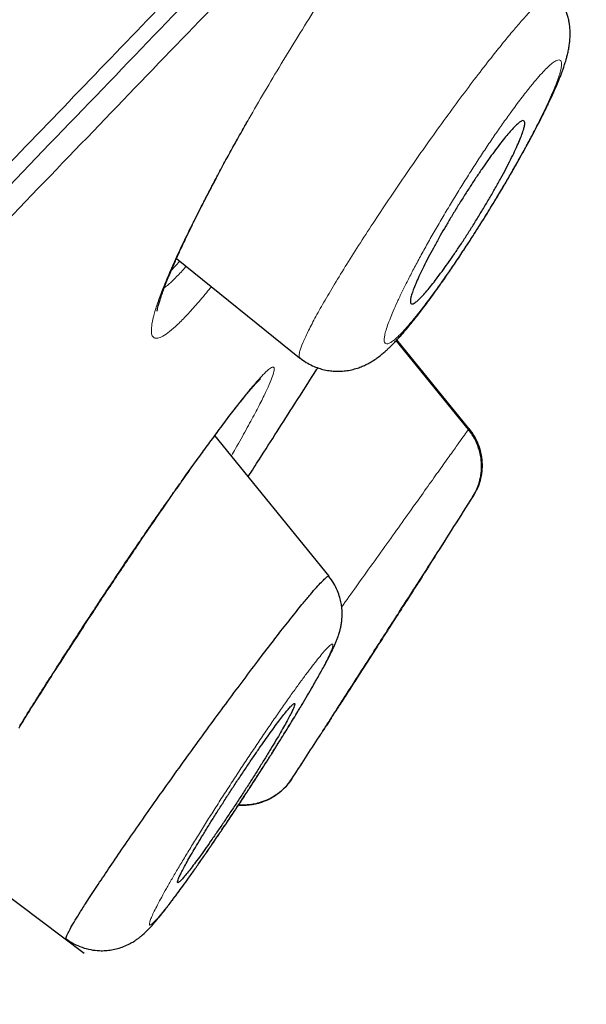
# Model space of a CAD drawing. Header units: millimetres. Extents: x 8 to 1023, y 12 to 832.
# Tile 654 of 656: x 998.53 to 1003.39, y 800.91 to 809.35. Entities that reach past the tile are written whole.
import ezdxf

# ---------------------------------------------------------------- set-up
doc = ezdxf.new("R2010")
doc.units = ezdxf.units.MM

msp = doc.modelspace()

# ---------------------------------------------------------------- linework, layer by layer
at = {"color": 7, "linetype": 'Continuous', "lineweight": 30}
for p, q in [((999.8326, 807.2022), (999.9054, 807.2815)), ((999.8772, 807.3042), (1000.9329, 806.4522)), ((1002.3801, 805.839), (1001.7602, 806.6009)), ((1000.936, 806.4539), (1000.9347, 806.4544)), ((1001.1863, 804.582), (1000.2062, 805.7878)), ((1002.4408, 805.3054), (1002.4184, 805.2635)), ((1002.4184, 805.2635), (1002.4148, 805.2579)), ((1000.8684, 802.8483), (1000.8654, 802.8435)), ((997.904, 802.2392), (999.0874, 801.3507))]:
    msp.add_line(p, q, dxfattribs=at)
at = {"color": 8, "linetype": 'Continuous', "lineweight": 0}
msp.add_line((1001.7657, 806.6068), (1002.3839, 805.8462), dxfattribs=at)
at = {"color": 8, "linetype": 'Continuous', "lineweight": 0, "flags": 128}
msp.add_lwpolyline([(1000.2227, 808.0039), (1000.2163, 807.9884), (1000.2046, 807.9727)], dxfattribs=at)
at = {"color": 7, "linetype": 'Continuous', "lineweight": 30}
for start, end in [(327.522578, 327.680107), (326.93697, 327.048652)]:
    msp.add_arc((815.065, 923.7945), 221.7, start, end, dxfattribs=at)
for points, knots in [([(936.072, 745.2961), (936.4699, 745.7096), (937.2657, 746.5367), (938.5312, 747.8518), (939.8463, 749.2184), (941.2134, 750.6392), (942.6284, 752.1097), (944.0889, 753.6274), (945.592, 755.1896), (947.1352, 756.7932), (948.7155, 758.4355), (950.3303, 760.1136), (951.9767, 761.8245), (953.6515, 763.5651), (955.3514, 765.3316), (957.073, 767.1208), (958.8132, 768.9292), (960.5688, 770.7536), (962.3364, 772.5906), (964.113, 774.4368), (965.8952, 776.2889), (967.6797, 778.1434), (969.4631, 779.9968), (971.242, 781.8454), (973.013, 783.6858), (974.7729, 785.5148), (976.5186, 787.3289), (978.2467, 789.1248), (979.9541, 790.8992), (981.6374, 792.6485), (983.2934, 794.3694), (984.9187, 796.0585), (986.5106, 797.7127), (988.0661, 799.3293), (989.5826, 800.9052), (991.0573, 802.4378), (992.4874, 803.924), (993.8703, 805.3611), (995.2032, 806.7463), (996.4832, 808.0765), (997.7076, 809.3489), (998.8745, 810.5616), (999.9821, 811.7126), (1001.0285, 812.8), (1002.0119, 813.822), (1002.9304, 814.7765), (1003.7822, 815.6617), (1004.5655, 816.4757), (1005.2783, 817.2164), (1005.9188, 817.8821), (1006.4864, 818.472), (1006.9804, 818.9854), (1007.4003, 819.4217), (1007.745, 819.78), (1008.015, 820.0606), (1008.2061, 820.2591), (1008.3189, 820.3763), (1008.3332, 820.3912), (1008.3392, 820.3975)], [0, 0, 0, 0, 0.017949, 0.035899, 0.053848, 0.071796, 0.089744, 0.107692, 0.12564, 0.143589, 0.161537, 0.179486, 0.197437, 0.215386, 0.233334, 0.251282, 0.269229, 0.287177, 0.305125, 0.323073, 0.341022, 0.358972, 0.376921, 0.39487, 0.412819, 0.430768, 0.448717, 0.466666, 0.484614, 0.502563, 0.520512, 0.538461, 0.55641, 0.574358, 0.592307, 0.610256, 0.628204, 0.646152, 0.664101, 0.682049, 0.699998, 0.717947, 0.735896, 0.753845, 0.771794, 0.789744, 0.807694, 0.825644, 0.843594, 0.861544, 0.879492, 0.897439, 0.915386, 0.933333, 0.951281, 0.969228, 0.987177, 1, 1, 1, 1]), ([(1007.9547, 818.0008), (1007.952, 817.998), (1007.9448, 817.9905), (1007.8885, 817.9317), (1007.7904, 817.8293), (1007.6507, 817.6836), (1007.4718, 817.4971), (1007.2532, 817.2696), (1007.0034, 817.0102), (1006.7269, 816.7233), (1006.4277, 816.4128), (1006.0976, 816.0704), (1005.7369, 815.6959), (1005.3458, 815.2896), (1004.9092, 814.8359), (1004.4244, 814.3322), (1003.8885, 813.7756), (1003.3186, 813.1834), (1002.7148, 812.556), (1002.0773, 811.8935), (1001.4051, 811.1949), (1000.7184, 810.4814), (1000.0213, 809.7569), (999.3188, 809.027), (998.5913, 808.2708), (997.8387, 807.4885), (997.0612, 806.6803), (996.236, 805.8226), (995.3616, 804.9139), (994.4366, 803.9523), (993.486, 802.964), (992.5099, 801.949), (991.5082, 800.9075), (990.4794, 799.8379), (989.4548, 798.7733), (988.4393, 797.7185), (987.4394, 796.6799), (986.4259, 795.6272), (985.3989, 794.5603), (984.3584, 793.4792), (983.2741, 792.3524), (982.1455, 791.1795), (980.9725, 789.9602), (979.7868, 788.7276), (978.5882, 787.4814), (977.3767, 786.2218), (976.1509, 784.9476), (974.9482, 783.6978), (973.7729, 782.4769), (972.6302, 781.29), (971.4861, 780.1015), (970.3406, 778.9115), (969.1935, 777.7195), (968.0123, 776.4921), (966.798, 775.2301), (965.5519, 773.9347), (964.3073, 772.6407), (963.064, 771.348), (961.8218, 770.0563), (960.5821, 768.7676), (959.3832, 767.5219), (958.2284, 766.3223), (957.1192, 765.1703), (956.0214, 764.0301), (954.935, 762.9016), (953.86, 761.7847), (952.7642, 760.646), (951.6496, 759.4877), (950.5188, 758.3122), (949.4042, 757.1535), (948.3058, 756.0114), (947.2235, 754.8861), (946.1608, 753.7813), (945.1497, 752.7307), (944.1913, 751.7352), (943.2833, 750.7921), (942.3967, 749.8712), (941.5317, 748.9727), (940.6883, 748.0965), (939.8424, 747.2174), (938.9969, 746.3387), (938.1555, 745.464), (937.3424, 744.6186), (936.5577, 743.8026), (935.8016, 743.0163), (935.0769, 742.2629), (934.4051, 741.5648), (933.7849, 740.9208), (933.213, 740.3269), (932.6706, 739.7635), (932.1578, 739.2309), (931.6748, 738.7289), (931.2078, 738.2432), (930.7601, 737.7777), (930.3357, 737.3365), (929.9486, 736.9342), (929.5991, 736.5709), (929.2872, 736.2467), (929.0137, 735.9623), (928.7852, 735.725), (928.5987, 735.5312), (928.4506, 735.3774), (928.3352, 735.2575), (928.2537, 735.1727), (928.2049, 735.1219), (928.1989, 735.1156), (928.1962, 735.1127)], [0, 0, 0, 0, 0.006135, 0.016217, 0.026304, 0.036404, 0.046526, 0.05668, 0.066818, 0.076063, 0.085274, 0.094459, 0.103624, 0.112777, 0.121925, 0.132049, 0.142136, 0.152197, 0.162242, 0.172278, 0.182316, 0.192415, 0.201667, 0.210899, 0.22012, 0.229337, 0.238557, 0.247788, 0.257826, 0.267851, 0.277872, 0.2879, 0.297944, 0.308013, 0.318163, 0.32745, 0.336704, 0.345934, 0.355148, 0.364354, 0.37356, 0.38357, 0.393569, 0.40357, 0.413583, 0.423618, 0.433687, 0.443825, 0.453097, 0.462341, 0.471565, 0.480779, 0.489991, 0.49921, 0.509223, 0.519234, 0.529254, 0.539294, 0.549365, 0.55948, 0.569605, 0.578847, 0.588061, 0.597255, 0.606437, 0.615617, 0.624803, 0.634833, 0.644865, 0.654907, 0.664972, 0.675069, 0.685209, 0.695303, 0.70451, 0.713698, 0.722877, 0.732052, 0.741232, 0.750423, 0.760451, 0.770488, 0.780541, 0.790622, 0.80074, 0.810904, 0.821006, 0.830215, 0.839407, 0.848589, 0.857768, 0.86695, 0.876144, 0.886219, 0.896279, 0.906334, 0.916393, 0.926465, 0.936559, 0.946628, 0.955831, 0.965027, 0.974221, 0.983422, 0.992637, 1, 1, 1, 1]), ([(968.1714, 776.4658), (968.6549, 776.9682), (969.6205, 777.9719), (971.066, 779.4742), (972.5063, 780.971), (973.9417, 782.4625), (975.3717, 783.9485), (976.7664, 785.3979), (978.1232, 786.808), (979.4402, 788.1768), (980.7444, 789.5321), (982.0357, 790.8741), (983.3333, 792.2228), (984.6338, 793.5745), (985.9332, 794.9249), (987.2104, 796.2519), (988.4653, 797.5557), (989.697, 798.8353), (990.879, 800.0637), (992.0095, 801.2389), (993.0877, 802.3598), (994.1359, 803.4494), (995.154, 804.5076), (996.1566, 805.5495), (997.1405, 806.572), (998.1019, 807.5709), (999.0251, 808.53), (999.9098, 809.4489), (1000.7544, 810.3263), (1001.541, 811.1437), (1002.2698, 811.9016), (1002.9425, 812.6011), (1003.5736, 813.2572), (1004.1629, 813.8698), (1004.7186, 814.4473), (1005.2372, 814.9862), (1005.7153, 815.4824), (1006.1442, 815.9275), (1006.5239, 816.3212), (1006.8532, 816.6628), (1007.1257, 816.9462), (1007.3439, 817.1736), (1007.5099, 817.3469), (1007.6303, 817.4726), (1007.6974, 817.5428), (1007.7259, 817.5725), (1007.7176, 817.5639), (1007.7174, 817.5637)], [0, 0, 0, 0, 0.023349, 0.046639, 0.069907, 0.093188, 0.116518, 0.139906, 0.161922, 0.183919, 0.205924, 0.227969, 0.25008, 0.273275, 0.296464, 0.319678, 0.342952, 0.366316, 0.389757, 0.411813, 0.433839, 0.455863, 0.47791, 0.500007, 0.523173, 0.546351, 0.569571, 0.592863, 0.616255, 0.639678, 0.661697, 0.683692, 0.705687, 0.727708, 0.74978, 0.772936, 0.796126, 0.819382, 0.842731, 0.866202, 0.889712, 0.911768, 0.933753, 0.955691, 0.977606, 0.999524, 1, 1, 1, 1]), ([(1000.9348, 806.4526), (1000.9525, 806.4393), (1000.9867, 806.4138), (1001.0414, 806.385), (1001.0936, 806.3643), (1001.1455, 806.3497), (1001.1947, 806.3412), (1001.2433, 806.3375), (1001.2902, 806.338), (1001.3401, 806.343), (1001.3909, 806.3533), (1001.4382, 806.3677), (1001.4804, 806.3845), (1001.5187, 806.4032), (1001.558, 806.4258), (1001.5968, 806.452), (1001.6328, 806.4798), (1001.6608, 806.5035), (1001.6842, 806.5247), (1001.7063, 806.5457), (1001.7293, 806.5685), (1001.7557, 806.5958), (1001.7838, 806.6261), (1001.8117, 806.6574), (1001.8376, 806.6875), (1001.8657, 806.7208), (1001.8958, 806.7574), (1001.9289, 806.7988), (1001.9623, 806.8415), (1001.9993, 806.8898), (1002.0406, 806.9451), (1002.0865, 807.008), (1002.1398, 807.0826), (1002.2008, 807.1702), (1002.2696, 807.2712), (1002.3429, 807.3815), (1002.4202, 807.5006), (1002.5009, 807.6279), (1002.5767, 807.7505), (1002.6467, 807.8662), (1002.7096, 807.9726), (1002.7697, 808.0764), (1002.8248, 808.1738), (1002.8737, 808.2623), (1002.9167, 808.3419), (1002.9542, 808.4128), (1002.988, 808.4781), (1003.018, 808.5374), (1003.0441, 808.5903), (1003.0667, 808.6372), (1003.0887, 808.684), (1003.1123, 808.7355), (1003.1369, 808.7917), (1003.1573, 808.8408), (1003.1733, 808.8818), (1003.185, 808.9132), (1003.195, 808.9415), (1003.2028, 808.965), (1003.2095, 808.9861), (1003.2165, 809.0095), (1003.2245, 809.0385), (1003.2328, 809.0723), (1003.2407, 809.1117), (1003.2464, 809.1511), (1003.2494, 809.1842), (1003.2506, 809.2093), (1003.2509, 809.2292), (1003.2506, 809.2476), (1003.2498, 809.2659), (1003.2482, 809.286), (1003.246, 809.3053), (1003.2433, 809.3235), (1003.2402, 809.3405), (1003.2362, 809.3593), (1003.2301, 809.3837), (1003.219, 809.4196), (1003.1993, 809.4681), (1003.1675, 809.5278), (1003.1368, 809.5663), (1003.1201, 809.5874)], [0, 0, 0, 0, 0.012851, 0.024826, 0.035713, 0.045346, 0.056029, 0.064669, 0.073951, 0.084228, 0.095404, 0.106019, 0.115556, 0.125387, 0.136864, 0.151101, 0.163871, 0.174941, 0.184697, 0.193503, 0.204078, 0.216424, 0.229758, 0.242086, 0.253412, 0.263763, 0.278557, 0.291217, 0.304591, 0.319357, 0.335525, 0.353099, 0.371923, 0.395011, 0.419309, 0.444832, 0.471589, 0.499587, 0.528841, 0.551629, 0.57511, 0.598709, 0.620821, 0.641339, 0.66028, 0.677659, 0.693483, 0.709672, 0.723846, 0.736007, 0.748319, 0.763054, 0.780254, 0.798779, 0.809296, 0.819927, 0.829994, 0.838093, 0.844351, 0.851653, 0.861029, 0.872998, 0.885052, 0.896903, 0.906591, 0.913709, 0.918688, 0.922738, 0.927051, 0.931639, 0.936566, 0.939988, 0.943707, 0.947723, 0.952336, 0.959706, 0.970228, 0.983754, 1, 1, 1, 1]), ([(1000.2227, 808.0039), (1000.2458, 808.0471), (1000.2916, 808.1324), (1000.3634, 808.2629), (1000.4299, 808.3821), (1000.4734, 808.4584), (1000.492, 808.491)], [0, 0, 0, 0, 0.275847, 0.544464, 0.805862, 1, 1, 1, 1]), ([(1002.1383, 807.5008), (1002.1535, 807.5274), (1002.184, 807.5806), (1002.2334, 807.664), (1002.2854, 807.7496), (1002.3395, 807.8363), (1002.3937, 807.921), (1002.4474, 808.0025), (1002.4999, 808.08), (1002.5508, 808.1529), (1002.5995, 808.2203), (1002.6455, 808.2815), (1002.6884, 808.3361), (1002.7276, 808.383), (1002.7627, 808.422), (1002.7933, 808.4526), (1002.8187, 808.4738), (1002.8388, 808.4855), (1002.8532, 808.4874), (1002.8612, 808.479), (1002.863, 808.4604), (1002.8584, 808.4318), (1002.8471, 808.3931), (1002.8294, 808.345), (1002.8057, 808.2884), (1002.7761, 808.2238), (1002.7411, 808.1524), (1002.7014, 808.0753), (1002.6575, 807.9937), (1002.6102, 807.9086), (1002.5601, 807.8215), (1002.5079, 807.7335), (1002.4545, 807.6456), (1002.4003, 807.559), (1002.3461, 807.4746), (1002.2925, 807.3934), (1002.24, 807.316), (1002.1892, 807.2436), (1002.1407, 807.1767), (1002.0948, 807.1158), (1002.0522, 807.0619), (1002.0133, 807.0154), (1001.9784, 806.9769), (1001.9483, 806.9472), (1001.9232, 806.9265), (1001.9034, 806.9153), (1001.8896, 806.9143), (1001.8819, 806.9234), (1001.8805, 806.9425), (1001.8858, 806.9721), (1001.8975, 807.0114), (1001.9155, 807.0598), (1001.9398, 807.1171), (1001.9697, 807.1821), (1002.005, 807.2538), (1002.0452, 807.3315), (1002.0895, 807.4139), (1002.122, 807.4718), (1002.1383, 807.5008)], [0, 0, 0, 0, 0.016825, 0.033649, 0.051435, 0.069273, 0.087057, 0.10441, 0.121815, 0.139166, 0.156309, 0.173504, 0.190645, 0.207889, 0.225189, 0.242433, 0.260065, 0.277756, 0.29539, 0.313534, 0.331741, 0.349888, 0.368431, 0.387037, 0.405582, 0.424219, 0.442916, 0.461553, 0.479946, 0.498396, 0.516789, 0.534727, 0.552718, 0.570655, 0.588125, 0.605648, 0.623116, 0.640294, 0.657524, 0.674701, 0.691881, 0.709115, 0.726294, 0.743783, 0.76133, 0.778819, 0.796804, 0.81485, 0.832837, 0.85128, 0.869787, 0.888233, 0.906843, 0.925515, 0.944126, 0.962731, 0.981395, 1, 1, 1, 1]), ([(999.7109, 806.8531), (999.711, 806.8531), (999.7111, 806.853), (999.7118, 806.8572), (999.7132, 806.865), (999.7161, 806.8789), (999.7213, 806.8999), (999.7304, 806.9316), (999.7423, 806.9691), (999.7566, 807.0103), (999.7709, 807.049), (999.7841, 807.0834), (999.7955, 807.1123), (999.8072, 807.1414), (999.8193, 807.1707), (999.8317, 807.2), (999.8442, 807.2293), (999.8579, 807.2607), (999.8733, 807.2957), (999.8919, 807.337), (999.914, 807.3854), (999.9407, 807.4426), (999.9724, 807.5092), (1000.0092, 807.5852), (1000.0518, 807.671), (1000.1005, 807.7673), (1000.1559, 807.8745), (1000.1968, 807.9517), (1000.218, 807.9917)], [0, 0, 0, 0, 0.023012, 0.055363, 0.084219, 0.110551, 0.155298, 0.204008, 0.253323, 0.301038, 0.34712, 0.375013, 0.402097, 0.428365, 0.453808, 0.47842, 0.502196, 0.525337, 0.55276, 0.582736, 0.617821, 0.658014, 0.703304, 0.753673, 0.808058, 0.867276, 0.931275, 1, 1, 1, 1]), ([(1000.4925, 805.4356), (1000.5243, 805.4852), (1000.6076, 805.6153), (1000.7411, 805.824), (1000.9063, 806.0824), (1001.024, 806.2665), (1001.086, 806.3633), (1001.0886, 806.3674)], [0, 0, 0, 0, 0.152764, 0.400992, 0.652113, 0.98548, 1, 1, 1, 1]), ([(998.5352, 803.2981), (998.5693, 803.3528), (998.6363, 803.4603), (998.7386, 803.6225), (998.8392, 803.7807), (998.9378, 803.9343), (999.0338, 804.0826), (999.1326, 804.2341), (999.2334, 804.3874), (999.3352, 804.5408), (999.4314, 804.6845), (999.5217, 804.8182), (999.606, 804.9421), (999.6844, 805.0561), (999.7568, 805.1605), (999.8233, 805.2556), (999.8843, 805.3421), (999.9544, 805.4407), (1000.0339, 805.5518), (1000.1227, 805.6744), (1000.1967, 805.7751), (1000.2569, 805.856), (1000.3048, 805.9196), (1000.3504, 805.9793), (1000.3924, 806.0335), (1000.4326, 806.0844), (1000.4693, 806.13), (1000.502, 806.1694), (1000.5283, 806.2004), (1000.5504, 806.2256), (1000.5684, 806.2454), (1000.5833, 806.2612), (1000.5947, 806.2726), (1000.5986, 806.2761), (1000.5975, 806.2754), (1000.5975, 806.2754)], [0, 0, 0, 0, 0.042631, 0.083875, 0.123756, 0.162281, 0.199451, 0.235262, 0.276433, 0.315635, 0.352867, 0.388131, 0.421436, 0.452793, 0.482212, 0.509705, 0.53528, 0.559242, 0.599695, 0.641403, 0.684347, 0.710701, 0.737485, 0.76469, 0.791681, 0.816831, 0.845562, 0.871289, 0.894016, 0.913855, 0.933545, 0.954264, 0.97611, 0.999877, 1, 1, 1, 1]), ([(1002.415, 805.2582), (1002.4259, 805.2768), (1002.4465, 805.3122), (1002.4674, 805.3665), (1002.4808, 805.4154), (1002.488, 805.4577), (1002.4913, 805.493), (1002.4923, 805.5264), (1002.4909, 805.5633), (1002.4855, 805.6083), (1002.475, 805.6556), (1002.4594, 805.703), (1002.4392, 805.7486), (1002.413, 805.7953), (1002.3907, 805.8245), (1002.3792, 805.8396)], [0, 0, 0, 0, 0.103943, 0.197692, 0.279646, 0.348703, 0.404178, 0.450862, 0.509613, 0.582527, 0.669175, 0.742691, 0.822885, 0.908982, 1, 1, 1, 1]), ([(1002.3839, 805.8462), (1002.3987, 805.8262), (1002.429, 805.7855), (1002.4625, 805.7157), (1002.486, 805.64), (1002.4971, 805.5605), (1002.4956, 805.4802), (1002.4806, 805.4026), (1002.4635, 805.3473), (1002.4487, 805.3202), (1002.4463, 805.3157)], [0, 0, 0, 0, 0.132235, 0.269392, 0.410037, 0.552493, 0.694948, 0.835591, 0.972744, 1, 1, 1, 1]), ([(1002.0822, 804.7338), (1002.0834, 804.7357), (1002.0876, 804.7422), (1002.0911, 804.7476), (1002.0926, 804.75), (1002.0905, 804.7467), (1002.0851, 804.7383), (1002.0761, 804.7243), (1002.0638, 804.7051), (1002.0483, 804.6811), (1002.0298, 804.6522), (1002.0083, 804.6187), (1001.9914, 804.5924), (1001.983, 804.5793)], [0, 0, 0, 0, 0.0410699, 0.1374187, 0.2337674, 0.3281736, 0.42258, 0.5197808, 0.6169823, 0.7113724, 0.8057632, 0.9028811, 1, 1, 1, 1]), ([(998.9356, 801.476), (998.9338, 801.4766), (998.9285, 801.4782), (998.9398, 801.507), (998.9641, 801.5546), (998.9978, 801.6133), (999.0418, 801.6854), (999.1016, 801.7799), (999.1803, 801.9006), (999.2805, 802.0507), (999.3935, 802.2171), (999.5178, 802.3975), (999.6512, 802.5883), (999.7913, 802.7861), (999.9357, 802.9876), (1000.082, 803.1896), (1000.2278, 803.3891), (1000.3706, 803.5827), (1000.5084, 803.7669), (1000.639, 803.939), (1000.7604, 804.0963), (1000.8703, 804.2362), (1000.9586, 804.3457), (1001.0273, 804.4284), (1001.0791, 804.4883), (1001.121, 804.5339), (1001.1555, 804.5674), (1001.1772, 804.5844), (1001.1795, 804.5789), (1001.1803, 804.5772)], [0, 0, 0, 0, 0.0229709, 0.0648947, 0.096124, 0.1273372, 0.1586325, 0.1899991, 0.231866, 0.2737111, 0.3154526, 0.3570638, 0.3986048, 0.4401238, 0.4816156, 0.5230517, 0.5644144, 0.6057359, 0.6471383, 0.6886477, 0.7302244, 0.7718169, 0.8134001, 0.8446118, 0.875845, 0.907108, 0.9383923, 0.9800675, 1, 1, 1, 1]), ([(998.9333, 801.4727), (998.9543, 801.4584), (998.9965, 801.4295), (999.0674, 801.3989), (999.1415, 801.3786), (999.2098, 801.3709), (999.2698, 801.3717), (999.3219, 801.3778), (999.3748, 801.3896), (999.426, 801.4069), (999.4723, 801.4281), (999.5108, 801.4503), (999.5401, 801.4701), (999.5642, 801.4882), (999.5975, 801.5159), (999.6367, 801.5537), (999.6783, 801.599), (999.7199, 801.6478), (999.7567, 801.6934), (999.791, 801.7372), (999.8217, 801.7772), (999.854, 801.8201), (999.8904, 801.869), (999.933, 801.9273), (999.9825, 801.9961), (1000.0368, 802.0729), (1000.0942, 802.155), (1000.1517, 802.2385), (1000.2092, 802.3227), (1000.2708, 802.4139), (1000.3356, 802.5106), (1000.4022, 802.611), (1000.4633, 802.7039), (1000.5187, 802.7889), (1000.5701, 802.868), (1000.6196, 802.9447), (1000.6691, 803.0223), (1000.7192, 803.1013), (1000.7782, 803.1953), (1000.8456, 803.3039), (1000.9108, 803.4108), (1000.9662, 803.5032), (1001.0125, 803.5815), (1001.0517, 803.6489), (1001.0844, 803.7061), (1001.1112, 803.7538), (1001.1364, 803.7993), (1001.1588, 803.8407), (1001.178, 803.8773), (1001.194, 803.9086), (1001.2075, 803.9359), (1001.2209, 803.964), (1001.2341, 803.993), (1001.2469, 804.0229), (1001.258, 804.0514), (1001.2654, 804.0728), (1001.2701, 804.0874), (1001.2714, 804.0924), (1001.2726, 804.0966), (1001.2735, 804.0996), (1001.2746, 804.1035), (1001.2766, 804.1103), (1001.2796, 804.121), (1001.2832, 804.1356), (1001.2881, 804.1583), (1001.2923, 804.184), (1001.2958, 804.2151), (1001.2973, 804.2456), (1001.2971, 804.2766), (1001.2948, 804.3115), (1001.2889, 804.3531), (1001.2772, 804.4033), (1001.257, 804.4601), (1001.2266, 804.5215), (1001.198, 804.5599), (1001.183, 804.58)], [0, 0, 0, 0, 0.014053, 0.028284, 0.042495, 0.056553, 0.066153, 0.076003, 0.086109, 0.096796, 0.108008, 0.117598, 0.125365, 0.133719, 0.1433, 0.166498, 0.19014, 0.213016, 0.234892, 0.25048, 0.265098, 0.279557, 0.295866, 0.314143, 0.334416, 0.356713, 0.377868, 0.398912, 0.419013, 0.438167, 0.462117, 0.484188, 0.504402, 0.52277, 0.539404, 0.555965, 0.573016, 0.590564, 0.608617, 0.636664, 0.665919, 0.686147, 0.707157, 0.728966, 0.744068, 0.759521, 0.77532, 0.791416, 0.80633, 0.819142, 0.830158, 0.840515, 0.852908, 0.863779, 0.875778, 0.886553, 0.893369, 0.899094, 0.900263, 0.901282, 0.902222, 0.903171, 0.90541, 0.90813, 0.911355, 0.918599, 0.925821, 0.932099, 0.937963, 0.944101, 0.952016, 0.961679, 0.973011, 0.98586, 1, 1, 1, 1]), ([(1001.983, 804.5793), (1001.971, 804.5607), (1001.947, 804.5232), (1001.9086, 804.4635), (1001.8709, 804.4048), (1001.8344, 804.348), (1001.7959, 804.288), (1001.7559, 804.2257), (1001.7152, 804.1623), (1001.6736, 804.0976), (1001.6311, 804.0314), (1001.5885, 803.9652), (1001.5466, 803.8999), (1001.5052, 803.8354), (1001.464, 803.7712), (1001.424, 803.7089), (1001.3857, 803.6494), (1001.3491, 803.5924), (1001.3138, 803.5376), (1001.2807, 803.486), (1001.2502, 803.4385), (1001.2221, 803.3947), (1001.1963, 803.3546), (1001.1733, 803.3187), (1001.1534, 803.2878), (1001.1364, 803.2614), (1001.1225, 803.2398), (1001.1118, 803.2231), (1001.1046, 803.2119), (1001.1007, 803.2059), (1001.1008, 803.2059), (1001.1008, 803.2059)], [0, 0, 0, 0, 0.044889, 0.090343, 0.124915, 0.159487, 0.19509, 0.230693, 0.265241, 0.29979, 0.335341, 0.370892, 0.405027, 0.439162, 0.474262, 0.509362, 0.542887, 0.576412, 0.610872, 0.645332, 0.678313, 0.711293, 0.745196, 0.779099, 0.811824, 0.844547, 0.878205, 0.911862, 0.944729, 0.977596, 1, 1, 1, 1]), ([(1000.6455, 803.1893), (1000.6291, 803.1661), (1000.5963, 803.1196), (1000.5433, 803.0426), (1000.4879, 802.9611), (1000.4306, 802.8757), (1000.3729, 802.7884), (1000.3155, 802.7003), (1000.2592, 802.6127), (1000.2047, 802.5269), (1000.1529, 802.4439), (1000.1042, 802.3649), (1000.0594, 802.2906), (1000.019, 802.2223), (999.9833, 802.1604), (999.9526, 802.1055), (999.9275, 802.0586), (999.9081, 802.0198), (999.8944, 801.9895), (999.8869, 801.9682), (999.8854, 801.956), (999.8899, 801.953), (999.9006, 801.9596), (999.9173, 801.9754), (999.9399, 802.0004), (999.9683, 802.0348), (1000.002, 802.0779), (1000.0408, 802.1293), (1000.0843, 802.1887), (1000.1319, 802.2553), (1000.183, 802.328), (1000.2369, 802.4062), (1000.293, 802.4887), (1000.3502, 802.5742), (1000.4079, 802.6616), (1000.4653, 802.7497), (1000.5216, 802.8372), (1000.5758, 802.9228), (1000.6275, 803.0056), (1000.6759, 803.0844), (1000.7204, 803.1582), (1000.7606, 803.2262), (1000.796, 803.2877), (1000.8261, 803.3419), (1000.8509, 803.3884), (1000.87, 803.4268), (1000.8831, 803.4563), (1000.8903, 803.477), (1000.8915, 803.4888), (1000.8864, 803.491), (1000.8754, 803.4839), (1000.8583, 803.4676), (1000.8353, 803.4418), (1000.8068, 803.4071), (1000.7732, 803.3641), (1000.7347, 803.3129), (1000.6923, 803.2551), (1000.6611, 803.2112), (1000.6455, 803.1893)], [0, 0, 0, 0, 0.017763, 0.035526, 0.053897, 0.072329, 0.090701, 0.109054, 0.127465, 0.145818, 0.163945, 0.182128, 0.200255, 0.218056, 0.23591, 0.25371, 0.271222, 0.288787, 0.306298, 0.323678, 0.341112, 0.358491, 0.375953, 0.393471, 0.410932, 0.428662, 0.446451, 0.464181, 0.482252, 0.500383, 0.518456, 0.536784, 0.555174, 0.573504, 0.591888, 0.610331, 0.628715, 0.646931, 0.665203, 0.683418, 0.701323, 0.719283, 0.737188, 0.754777, 0.77242, 0.790009, 0.807407, 0.824859, 0.842256, 0.859668, 0.877136, 0.894547, 0.912108, 0.929726, 0.947287, 0.964839, 0.982447, 1, 1, 1, 1]), ([(1000.8654, 802.8435), (1000.8563, 802.8304), (1000.8378, 802.8037), (1000.8049, 802.7668), (1000.7677, 802.7321), (1000.726, 802.7008), (1000.6805, 802.6735), (1000.6317, 802.6509), (1000.5803, 802.6336), (1000.5273, 802.6218), (1000.4736, 802.6164), (1000.4332, 802.6153), (1000.4112, 802.6179), (1000.4069, 802.6184)], [0, 0, 0, 0, 0.089194, 0.181396, 0.27629, 0.37348, 0.472506, 0.572847, 0.673939, 0.775191, 0.876006, 0.975805, 1, 1, 1, 1]), ([(1000.4107, 802.6242), (1000.411, 802.6241), (1000.4265, 802.622), (1000.4553, 802.6222), (1000.5, 802.6241), (1000.5494, 802.6312), (1000.6083, 802.6462), (1000.6684, 802.6705), (1000.7259, 802.7032), (1000.7779, 802.7424), (1000.8273, 802.7905), (1000.8545, 802.8287), (1000.8683, 802.8481)], [0, 0, 0, 0, 0.001285, 0.08764, 0.160528, 0.252376, 0.366299, 0.501089, 0.614539, 0.736887, 0.866155, 1, 1, 1, 1])]:
    msp.add_open_spline(points, degree=3, knots=knots, dxfattribs=at)
at = {"color": 8, "linetype": 'Continuous', "lineweight": 0}
for points, knots in [([(1007.3548, 816.9084), (1007.3498, 816.9032), (1007.34, 816.893), (1007.2589, 816.8086), (1007.1292, 816.6735), (1006.9462, 816.4828), (1006.711, 816.238), (1006.4293, 815.9453), (1006.1051, 815.6088), (1005.7427, 815.2326), (1005.3364, 814.8107), (1004.8862, 814.343), (1004.3827, 813.8197), (1003.8236, 813.2387), (1003.2067, 812.5974), (1002.5437, 811.9081), (1001.8349, 811.171), (1001.0787, 810.3849), (1000.2915, 809.5668), (999.4778, 808.7216), (998.6444, 807.856), (997.7768, 806.9547), (996.8753, 806.0179), (995.9209, 805.0261), (994.9126, 803.9782), (993.8493, 802.8728), (992.752, 801.732), (991.6208, 800.5559), (990.4549, 799.3438), (989.2798, 798.1227), (988.1012, 796.8984), (986.9255, 795.6772), (985.7307, 794.4359), (984.5168, 793.1744), (983.2549, 791.8628), (981.946, 790.5024), (980.591, 789.0943), (979.2216, 787.6711), (977.8377, 786.2328), (976.4397, 784.7799), (975.0577, 783.3437), (973.6953, 781.9281), (972.3556, 780.536), (971.0115, 779.139), (969.6626, 777.7371), (968.7616, 776.8007), (968.3106, 776.3319)], [0, 0, 0, 0, 0.023167, 0.046434, 0.069701, 0.092998, 0.116355, 0.139848, 0.161958, 0.183992, 0.205976, 0.227933, 0.249889, 0.273171, 0.296404, 0.319615, 0.342834, 0.36609, 0.38956, 0.41169, 0.433738, 0.455729, 0.477688, 0.49964, 0.522948, 0.546219, 0.569483, 0.592773, 0.616117, 0.639598, 0.66169, 0.683697, 0.705646, 0.727565, 0.749482, 0.772958, 0.796364, 0.819731, 0.843096, 0.866494, 0.889919, 0.911946, 0.933938, 0.955924, 0.977935, 1, 1, 1, 1]), ([(1000.2046, 807.9727), (1000.2433, 808.0446), (1000.3205, 808.1879), (1000.447, 808.4138), (1000.5805, 808.6458), (1000.7205, 808.8828), (1000.8644, 809.1208), (1001.0103, 809.3563), (1001.1571, 809.5874), (1001.3041, 809.8131), (1001.4497, 810.031), (1001.5923, 810.2384), (1001.731, 810.4338), (1001.8649, 810.6161), (1001.9917, 810.7827), (1002.1089, 810.9296), (1002.215, 811.0549), (1002.3096, 811.158), (1002.392, 811.2386), (1002.4612, 811.2954), (1002.5165, 811.3278), (1002.5576, 811.3358), (1002.5844, 811.3206), (1002.5961, 811.2814), (1002.5924, 811.2183), (1002.5735, 811.1322), (1002.5402, 811.0248), (1002.4928, 810.897), (1002.4304, 810.748), (1002.3722, 810.6174), (1002.331, 810.5317), (1002.3194, 810.5077)], [0, 0, 0, 0, 0.035238, 0.070286, 0.105492, 0.141202, 0.176786, 0.211872, 0.246807, 0.281946, 0.317076, 0.351993, 0.387079, 0.422708, 0.458488, 0.493609, 0.528462, 0.563446, 0.598504, 0.633407, 0.66855, 0.704319, 0.739844, 0.77492, 0.809917, 0.845211, 0.880227, 0.915141, 0.95031, 0.986082, 1, 1, 1, 1]), ([(1000.9347, 806.4544), (1000.9338, 806.4547), (1000.9279, 806.4565), (1000.9274, 806.4748), (1000.9341, 806.5132), (1000.9573, 806.5775), (1001.0002, 806.6712), (1001.0606, 806.7881), (1001.138, 806.9268), (1001.2302, 807.0832), (1001.3355, 807.2547), (1001.4518, 807.4383), (1001.5773, 807.6314), (1001.7101, 807.831), (1001.8485, 808.0344), (1001.9904, 808.238), (1002.1335, 808.4386), (1002.2753, 808.6329), (1002.4133, 808.8175), (1002.5341, 808.9747), (1002.6372, 809.1054), (1002.7241, 809.2121), (1002.8045, 809.3074), (1002.8855, 809.3996), (1002.9632, 809.4824), (1003.0323, 809.5482), (1003.0827, 809.5857), (1003.1113, 809.5973), (1003.1162, 809.5872), (1003.1178, 809.584)], [0, 0, 0, 0, 0.005227, 0.036607, 0.068052, 0.109991, 0.151851, 0.193552, 0.235098, 0.276569, 0.317997, 0.359373, 0.400676, 0.441908, 0.483148, 0.524507, 0.565959, 0.60745, 0.648936, 0.690421, 0.72159, 0.752834, 0.784143, 0.815482, 0.857208, 0.898762, 0.94005, 0.981211, 1, 1, 1, 1]), ([(1002.3816, 807.4452), (1002.4062, 807.4833), (1002.4557, 807.5602), (1002.5295, 807.6781), (1002.6021, 807.7968), (1002.6731, 807.9155), (1002.7417, 808.0328), (1002.807, 808.1476), (1002.8681, 808.2581), (1002.9249, 808.3642), (1002.977, 808.4651), (1003.024, 808.5598), (1003.0655, 808.6477), (1003.1013, 808.7283), (1003.1309, 808.8006), (1003.1536, 808.863), (1003.1689, 808.9145), (1003.1769, 808.955), (1003.1776, 808.9845), (1003.1709, 809.0025), (1003.1567, 809.0086), (1003.1353, 809.0031), (1003.1071, 808.9863), (1003.0722, 808.9576), (1003.031, 808.9173), (1002.9836, 808.8656), (1002.9302, 808.8028), (1002.8781, 808.7378), (1002.8297, 808.675), (1002.7867, 808.6178), (1002.7344, 808.5466), (1002.6725, 808.4601), (1002.6008, 808.3568), (1002.5279, 808.2486), (1002.454, 808.1362), (1002.3799, 808.0207), (1002.3063, 807.9032), (1002.2336, 807.7842), (1002.1623, 807.6649), (1002.0934, 807.547), (1002.0282, 807.4324), (1001.967, 807.3216), (1001.9101, 807.2155), (1001.8579, 807.1144), (1001.8109, 807.0196), (1001.7692, 806.9314), (1001.7334, 806.8507), (1001.7037, 806.7785), (1001.6809, 806.716), (1001.6655, 806.6645), (1001.6576, 806.6242), (1001.657, 806.595), (1001.6638, 806.5772), (1001.678, 806.5711), (1001.6995, 806.5768), (1001.7277, 806.5938), (1001.7626, 806.6227), (1001.8041, 806.6633), (1001.8516, 806.7152), (1001.9046, 806.7775), (1001.9561, 806.8417), (1002.0043, 806.9042), (1002.048, 806.9623), (1002.1006, 807.0339), (1002.1626, 807.1205), (1002.2343, 807.2239), (1002.3075, 807.332), (1002.357, 807.4076), (1002.3816, 807.4452)], [0, 0, 0, 0, 0.015514, 0.031253, 0.046865, 0.062471, 0.078326, 0.093926, 0.109412, 0.12493, 0.140577, 0.156118, 0.171692, 0.187437, 0.203339, 0.218954, 0.234434, 0.249935, 0.265519, 0.28103, 0.296624, 0.312455, 0.328345, 0.343939, 0.359403, 0.37491, 0.390361, 0.406138, 0.416559, 0.426954, 0.43737, 0.453195, 0.46878, 0.484281, 0.499858, 0.515454, 0.531, 0.546639, 0.562513, 0.578308, 0.5939, 0.609429, 0.625039, 0.640522, 0.65627, 0.671932, 0.687532, 0.703511, 0.719154, 0.734615, 0.75005, 0.765673, 0.781201, 0.79679, 0.812592, 0.828456, 0.844045, 0.859526, 0.875072, 0.890501, 0.90595, 0.916344, 0.926866, 0.93756, 0.953185, 0.968767, 0.984488, 1, 1, 1, 1]), ([(1000.1761, 807.063), (1000.162, 807.0453), (1000.1115, 806.9822), (1000.034, 806.8924), (999.9449, 806.795), (999.8672, 806.7188), (999.801, 806.6633), (999.7471, 806.6296), (999.706, 806.6176), (999.6774, 806.6265), (999.6624, 806.6567), (999.6609, 806.7082), (999.6729, 806.7803), (999.6979, 806.8718), (999.7359, 806.9823), (999.7868, 807.1116), (999.85, 807.258), (999.9237, 807.4185), (1000.0075, 807.5914), (1000.1004, 807.7755), (1000.1698, 807.9069), (1000.2046, 807.9727)], [0, 0, 0, 0, 0.021033, 0.074926, 0.128805, 0.183095, 0.237139, 0.291484, 0.346664, 0.401543, 0.455815, 0.509989, 0.564578, 0.618645, 0.672651, 0.727091, 0.782451, 0.837247, 0.891465, 0.945563, 1, 1, 1, 1]), ([(999.7721, 807.0519), (999.7842, 807.0612), (999.8153, 807.0852), (999.8779, 807.1477), (999.9289, 807.2015), (999.9587, 807.2371), (999.9594, 807.2379)], [0, 0, 0, 0, 0.239984, 0.615941, 0.991674, 1, 1, 1, 1]), ([(998.5259, 803.2789), (998.5747, 803.3569), (998.6719, 803.5123), (998.8245, 803.7521), (998.9803, 803.9942), (999.1563, 804.2641), (999.3499, 804.5572), (999.5576, 804.8663), (999.7412, 805.1349), (999.9006, 805.3641), (1000.036, 805.5556), (1000.1628, 805.7312), (1000.28, 805.8896), (1000.386, 806.0291), (1000.4787, 806.1466), (1000.5569, 806.2405), (1000.6203, 806.3104), (1000.6686, 806.3563), (1000.7005, 806.3765), (1000.7159, 806.3708), (1000.7147, 806.3396), (1000.6978, 806.2848), (1000.6653, 806.2067), (1000.6169, 806.1055), (1000.5538, 805.9828), (1000.4759, 805.839), (1000.4068, 805.7152), (1000.3599, 805.6342), (1000.3479, 805.6135)], [0, 0, 0, 0, 0.0382008, 0.0760538, 0.1139547, 0.152298, 0.2031993, 0.2535214, 0.3041693, 0.3420935, 0.3797584, 0.4175842, 0.4559858, 0.4944628, 0.5323161, 0.5699567, 0.6078028, 0.6456861, 0.6833353, 0.721181, 0.7596475, 0.7979098, 0.8357289, 0.8734995, 0.9116178, 0.9493904, 0.9870318, 1, 1, 1, 1]), ([(1001.2933, 804.3181), (1001.3346, 804.3759), (1001.4243, 804.5013), (1001.5597, 804.6909), (1001.6973, 804.8836), (1001.8279, 805.0666), (1001.9493, 805.2367), (1002.0594, 805.3911), (1002.1555, 805.5258), (1002.2358, 805.6384), (1002.3003, 805.7289), (1002.3464, 805.7936), (1002.3723, 805.83), (1002.3761, 805.8352), (1002.377, 805.8365)], [0, 0, 0, 0, 0.0763972, 0.1657055, 0.2551995, 0.3447369, 0.4341548, 0.5233521, 0.6125246, 0.7019877, 0.7916427, 0.8812397, 0.9704795, 1, 1, 1, 1]), ([(1002.4148, 805.2579), (1002.4147, 805.2577), (1002.4133, 805.2555), (1002.4037, 805.2406), (1002.3855, 805.2121), (1002.3593, 805.1713), (1002.3266, 805.1203), (1002.2872, 805.0589), (1002.2413, 804.9874), (1002.1896, 804.9067), (1002.1325, 804.8178), (1002.0709, 804.7218), (1002.0054, 804.6197), (1001.9365, 804.5123), (1001.8651, 804.401), (1001.7917, 804.2867), (1001.7172, 804.1705), (1001.6417, 804.0528), (1001.5661, 803.9351), (1001.4913, 803.8186), (1001.418, 803.7043), (1001.3463, 803.5926), (1001.2772, 803.4851), (1001.2119, 803.3833), (1001.1508, 803.2881), (1001.0943, 803.2002), (1001.0429, 803.12), (1000.9972, 803.0488), (1000.9576, 802.9871), (1000.9243, 802.9353), (1000.8976, 802.8938), (1000.8794, 802.8653), (1000.8697, 802.8503), (1000.8685, 802.8485), (1000.8684, 802.8483)], [0, 0, 0, 0, 0.003717, 0.036598, 0.069552, 0.102903, 0.13609, 0.168989, 0.201941, 0.235291, 0.268301, 0.301594, 0.334814, 0.367925, 0.401284, 0.434241, 0.467113, 0.500219, 0.533496, 0.566469, 0.599434, 0.632684, 0.666056, 0.699023, 0.731913, 0.765057, 0.798294, 0.831239, 0.864208, 0.897516, 0.930579, 0.963576, 0.996766, 1, 1, 1, 1]), ([(1000.0434, 802.083), (1000.0661, 802.1153), (1000.1118, 802.1805), (1000.1842, 802.2856), (1000.2587, 802.3949), (1000.3349, 802.5082), (1000.4118, 802.6239), (1000.4886, 802.7409), (1000.5644, 802.8576), (1000.6389, 802.9738), (1000.7114, 803.0882), (1000.7814, 803.2), (1000.8483, 803.3083), (1000.9117, 803.4125), (1000.9707, 803.5112), (1001.0244, 803.6026), (1001.0721, 803.6858), (1001.1136, 803.7605), (1001.1487, 803.8261), (1001.1769, 803.8818), (1001.1981, 803.9275), (1001.2122, 803.9627), (1001.219, 803.9871), (1001.2181, 803.9997), (1001.2095, 804.0006), (1001.1929, 803.989), (1001.1685, 803.9652), (1001.1369, 803.9299), (1001.0985, 803.8839), (1001.0537, 803.8272), (1001.003, 803.7609), (1000.9469, 803.6854), (1000.8861, 803.6015), (1000.8207, 803.5097), (1000.7518, 803.4111), (1000.6798, 803.3066), (1000.6051, 803.1969), (1000.5289, 803.0835), (1000.4519, 802.9675), (1000.3751, 802.8505), (1000.299, 802.7333), (1000.2243, 802.617), (1000.1517, 802.5024), (1000.0816, 802.3903), (1000.0146, 802.2818), (999.9513, 802.1777), (999.8922, 802.0791), (999.8384, 801.9875), (999.7907, 801.9044), (999.7494, 801.83), (999.7143, 801.7645), (999.6861, 801.7087), (999.6649, 801.6632), (999.6509, 801.6281), (999.6441, 801.6038), (999.6451, 801.5915), (999.6541, 801.5912), (999.6707, 801.603), (999.6951, 801.6268), (999.727, 801.6623), (999.7656, 801.7087), (999.8103, 801.7651), (999.8607, 801.8311), (999.9169, 801.9067), (999.9774, 801.99), (1000.0215, 802.0522), (1000.0434, 802.083)], [0, 0, 0, 0, 0.015538, 0.031291, 0.046897, 0.062525, 0.07836, 0.093953, 0.109452, 0.125009, 0.140642, 0.15618, 0.171764, 0.187536, 0.203348, 0.218931, 0.234434, 0.250009, 0.265559, 0.281061, 0.296665, 0.312521, 0.328165, 0.343742, 0.359457, 0.374961, 0.390494, 0.406237, 0.421844, 0.437456, 0.453297, 0.46889, 0.484395, 0.499974, 0.515588, 0.531141, 0.546784, 0.562662, 0.578273, 0.593907, 0.609592, 0.625119, 0.640668, 0.656398, 0.672026, 0.687625, 0.703543, 0.719168, 0.73465, 0.750144, 0.765787, 0.781325, 0.79691, 0.812688, 0.828523, 0.844106, 0.859601, 0.875172, 0.890622, 0.906367, 0.922008, 0.93767, 0.953242, 0.968836, 0.98454, 1, 1, 1, 1])]:
    msp.add_open_spline(points, degree=3, knots=knots, dxfattribs=at)

doc.saveas('drawing.dxf')
